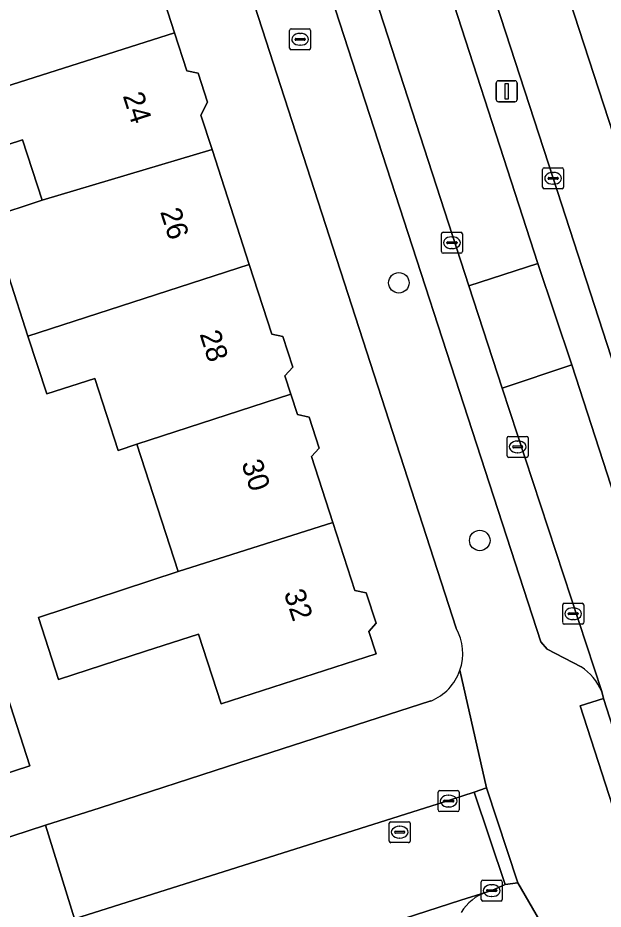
# Model space of a CAD drawing. Extents: x 158086 to 159499, y 382904 to 383981.
# Drawn here: x 159379.17 to 159407.09, y 383243.91 to 383286.44 of the extents above; entities that cross this region are included whole.
import ezdxf

# ---------------------------------------------------------------- set-up
doc = ezdxf.new("R2010")
doc.units = 0
for name, color, linetype in [('IMGEO_Berm_groen', 7, 'Continuous'), ('IMGEO_Boom', 7, 'Continuous'), ('IMGEO_Brandkraan', 7, 'Continuous'), ('IMGEO_Erf', 7, 'Continuous'), ('IMGEO_Kolk', 7, 'Continuous'), ('IMGEO_Lichtmast', 7, 'Continuous'), ('IMGEO_Muur', 7, 'Continuous'), ('IMGEO_Pand', 7, 'Continuous'), ('IMGEO_Pand_nummerreeks', 7, 'Continuous'), ('IMGEO_Parkeervlak_open', 7, 'Continuous'), ('IMGEO_Rijbaan_lokaal_gesloten', 7, 'Continuous'), ('IMGEO_Rijbaan_lokaal_open', 7, 'Continuous'), ('IMGEO_Rijbaan_regionaal_gesloten', 7, 'Continuous'), ('IMGEO_Rioolput', 7, 'Continuous'), ('IMGEO_Voetpad_open', 7, 'Continuous')]:
    doc.layers.add(name, color=color, linetype=linetype)

msp = doc.modelspace()

# ---------------------------------------------------------------- linework, layer by layer
at = {"layer": 'IMGEO_Berm_groen'}
for points in [[(159419.898, 383231.888), (159416.152, 383243.476), (159414.039, 383250), (159410.429, 383261.147), (159404.699, 383278.784), (159392.929, 383314.999), (159386.306, 383335.49), (159381.816, 383349.595), (159381.442, 383350.685), (159379.666, 383350.15)], [(159380.165, 383348.264), (159381.358, 383344.59), (159382.92, 383339.765), (159403.975, 383274.712), (159405.593, 383269.878), (159418.081, 383231.361), (159428.351, 383199.686), (159429.946, 383194.868), (159460.895, 383099.637), (159461.905, 383099.958), (159461.574, 383101.453), (159460.551, 383105.382), (159459.934, 383107.768), (159459.21, 383110.234), (159457.015, 383117.143), (159451.336, 383134.79), (159445.308, 383153.393), (159440.525, 383168.19), (159435.444, 383183.894), (159428.476, 383205.358), (159419.898, 383231.888)]]:
    msp.add_lwpolyline(points, dxfattribs=at)
at = {"layer": 'IMGEO_Boom'}
for centre in [(159397.344, 383273.797), (159401.202, 383261.501)]:
    msp.add_circle(centre, 0.489, dxfattribs=at)
at = {"layer": 'IMGEO_Brandkraan'}
for p, q in [((159392.134, 383284.991), (159392.134, 383285.843)), ((159392.209, 383285.917), (159393.061, 383285.917)), ((159392.622, 383285.697), (159392.647, 383285.697)), ((159393.135, 383285.843), (159393.135, 383284.991)), ((159392.393, 383285.411), (159392.393, 383285.423)), ((159392.831, 383285.374), (159392.433, 383285.374)), ((159392.436, 383285.46), (159392.834, 383285.46)), ((159392.877, 383285.423), (159392.877, 383285.411)), ((159393.061, 383284.917), (159392.209, 383284.917)), ((159392.645, 383285.137), (159392.62, 383285.137))]:
    msp.add_line(p, q, dxfattribs=at)
for points in [[(159392.134, 383284.991), (159392.134, 383285.843)], [(159392.209, 383285.917), (159393.061, 383285.917)], [(159393.135, 383285.843), (159393.135, 383284.991)], [(159393.061, 383284.917), (159392.209, 383284.917)]]:
    msp.add_lwpolyline(points, dxfattribs=at)
for centre, radius, start, end in [((159392.211, 383285.841), 0.0765, 91.552, 178.448), ((159392.211, 383285.841), 0.0765, 91.552, 178.448), ((159393.059, 383285.841), 0.0765, 1.552, 88.448), ((159393.059, 383285.841), 0.0765, 1.552, 88.448), ((159392.433, 383285.42), 0.0403, 85.8775, 175.7526), ((159392.43, 383285.41), 0.0366, 178.938, 274.7102), ((159392.834, 383285.417), 0.043, 264.8664, 352.4533), ((159392.838, 383285.422), 0.0386, 1.7309, 96.639), ((159392.211, 383284.993), 0.0765, 181.552, 268.448), ((159392.211, 383284.993), 0.0765, 181.552, 268.448), ((159393.059, 383284.993), 0.0765, 271.552, 358.448), ((159393.059, 383284.993), 0.0765, 271.552, 358.448)]:
    msp.add_arc(centre, radius, start, end, dxfattribs=at)
for centre, major_axis, ratio, start_param, end_param in [((159392.621, 383285.417), (-0.387, 0.002), 0.722429, 4.712389, 7.853982), ((159392.646, 383285.417), (-0.39, 0.002), 0.717154, 1.570796, 4.712389)]:
    msp.add_ellipse(centre, major_axis=major_axis, ratio=ratio, start_param=start_param, end_param=end_param, dxfattribs=at)
at = {"layer": 'IMGEO_Erf'}
for points in [[(159400.081, 383257.316), (159370.695, 383348.093)], [(159385.831, 383288.257), (159386.65, 383285.728), (159387.237, 383283.913), (159387.769, 383283.8), (159388.219, 383282.41), (159387.905, 383281.795), (159388.436, 383280.154), (159390.21, 383274.675), (159391.288, 383271.345), (159391.81, 383271.233), (159392.283, 383269.77), (159391.913, 383269.36), (159392.199, 383268.475), (159392.513, 383267.506), (159393.06, 383267.389), (159393.542, 383265.903), (159393.18, 383265.502), (159394.196, 383262.365), (159395.246, 383259.121), (159395.79, 383259.005), (159396.261, 383257.55), (159395.909, 383257.16), (159396.254, 383256.093), (159388.862, 383253.701), (159387.784, 383257.031), (159385.256, 383256.213), (159381.114, 383254.873), (159380.16, 383257.822), (159386.816, 383260.022), (159384.853, 383266.089), (159383.95, 383265.797), (159382.837, 383269.237), (159380.551, 383268.495), (159379.654, 383271.257), (159377.815, 383276.921), (159380.329, 383277.737), (159379.391, 383280.626), (159375.812, 383279.464)], [(159377.731, 383256.972), (159379.738, 383250.74), (159377.43, 383250)], [(159377.312, 383246.881), (159380.495, 383247.909), (159383.092, 383248.747), (159389.766, 383250.902), (159398.869, 383253.841)]]:
    msp.add_lwpolyline(points, dxfattribs=at)
for centre, radius, start, end in [((159397.927, 383256.117), 2.465, 340.7934, 29.1018), ((159397.932, 383256.116), 2.461, 292.3949, 340.7796)]:
    msp.add_arc(centre, radius, start, end, dxfattribs=at)
at = {"layer": 'IMGEO_Kolk'}
for p, q in [((159404.276, 383279.284), (159405.128, 383279.284)), ((159404.201, 383278.358), (159404.201, 383279.21)), ((159404.503, 383278.827), (159404.901, 383278.827)), ((159404.689, 383279.064), (159404.714, 383279.064)), ((159405.202, 383279.21), (159405.202, 383278.358)), ((159404.46, 383278.778), (159404.46, 383278.79)), ((159404.898, 383278.741), (159404.5, 383278.741)), ((159404.712, 383278.504), (159404.687, 383278.504)), ((159404.944, 383278.79), (159404.944, 383278.778)), ((159405.128, 383278.284), (159404.276, 383278.284)), ((159399.375, 383275.284), (159399.375, 383276.136)), ((159399.45, 383276.21), (159400.302, 383276.21)), ((159399.863, 383275.99), (159399.888, 383275.99)), ((159400.376, 383276.136), (159400.376, 383275.284)), ((159399.634, 383275.704), (159399.634, 383275.716)), ((159400.072, 383275.667), (159399.674, 383275.667)), ((159399.677, 383275.753), (159400.075, 383275.753)), ((159399.886, 383275.43), (159399.861, 383275.43)), ((159400.118, 383275.716), (159400.118, 383275.704)), ((159400.302, 383275.21), (159399.45, 383275.21)), ((159402.51, 383265.542), (159402.51, 383266.394)), ((159402.585, 383266.468), (159403.437, 383266.468)), ((159402.998, 383266.248), (159403.023, 383266.248)), ((159403.511, 383266.394), (159403.511, 383265.542)), ((159402.769, 383265.962), (159402.769, 383265.974)), ((159403.207, 383265.925), (159402.809, 383265.925)), ((159402.812, 383266.011), (159403.21, 383266.011)), ((159403.021, 383265.688), (159402.996, 383265.688)), ((159403.253, 383265.974), (159403.253, 383265.962)), ((159403.437, 383265.468), (159402.585, 383265.468)), ((159405.158, 383257.579), (159405.158, 383258.431)), ((159405.233, 383258.505), (159406.085, 383258.505)), ((159406.159, 383258.431), (159406.159, 383257.579)), ((159405.417, 383257.999), (159405.417, 383258.011)), ((159405.46, 383258.048), (159405.858, 383258.048)), ((159405.646, 383258.285), (159405.671, 383258.285)), ((159405.901, 383258.011), (159405.901, 383257.999)), ((159405.855, 383257.962), (159405.457, 383257.962)), ((159405.669, 383257.725), (159405.644, 383257.725)), ((159406.085, 383257.505), (159405.233, 383257.505)), ((159399.219, 383248.64), (159399.219, 383249.492)), ((159399.294, 383249.566), (159400.146, 383249.566)), ((159400.22, 383249.492), (159400.22, 383248.64)), ((159399.478, 383249.06), (159399.478, 383249.072)), ((159399.521, 383249.109), (159399.919, 383249.109)), ((159399.707, 383249.346), (159399.732, 383249.346)), ((159399.962, 383249.072), (159399.962, 383249.06)), ((159399.916, 383249.023), (159399.518, 383249.023)), ((159399.73, 383248.786), (159399.705, 383248.786)), ((159400.146, 383248.566), (159399.294, 383248.566)), ((159401.273, 383244.366), (159401.273, 383245.218)), ((159401.348, 383245.292), (159402.2, 383245.292)), ((159402.274, 383245.218), (159402.274, 383244.366)), ((159401.532, 383244.786), (159401.532, 383244.798)), ((159401.575, 383244.835), (159401.973, 383244.835)), ((159401.761, 383245.072), (159401.786, 383245.072)), ((159402.016, 383244.798), (159402.016, 383244.786)), ((159401.97, 383244.749), (159401.572, 383244.749)), ((159401.784, 383244.512), (159401.759, 383244.512)), ((159402.2, 383244.292), (159401.348, 383244.292))]:
    msp.add_line(p, q, dxfattribs=at)
for points in [[(159404.276, 383279.284), (159405.128, 383279.284)], [(159404.201, 383278.358), (159404.201, 383279.21)], [(159405.202, 383279.21), (159405.202, 383278.358)], [(159405.128, 383278.284), (159404.276, 383278.284)], [(159399.375, 383275.284), (159399.375, 383276.136)], [(159399.45, 383276.21), (159400.302, 383276.21)], [(159400.376, 383276.136), (159400.376, 383275.284)], [(159400.302, 383275.21), (159399.45, 383275.21)], [(159402.51, 383265.542), (159402.51, 383266.394)], [(159402.585, 383266.468), (159403.437, 383266.468)], [(159403.511, 383266.394), (159403.511, 383265.542)], [(159403.437, 383265.468), (159402.585, 383265.468)], [(159405.158, 383257.579), (159405.158, 383258.431)], [(159405.233, 383258.505), (159406.085, 383258.505)], [(159406.159, 383258.431), (159406.159, 383257.579)], [(159406.085, 383257.505), (159405.233, 383257.505)], [(159399.219, 383248.64), (159399.219, 383249.492)], [(159399.294, 383249.566), (159400.146, 383249.566)], [(159400.22, 383249.492), (159400.22, 383248.64)], [(159400.146, 383248.566), (159399.294, 383248.566)], [(159401.273, 383244.366), (159401.273, 383245.218)], [(159401.348, 383245.292), (159402.2, 383245.292)], [(159402.274, 383245.218), (159402.274, 383244.366)], [(159402.2, 383244.292), (159401.348, 383244.292)]]:
    msp.add_lwpolyline(points, dxfattribs=at)
for centre, radius, start, end in [((159404.278, 383279.208), 0.0765, 91.552, 178.448), ((159404.278, 383279.208), 0.0765, 91.552, 178.448), ((159405.126, 383279.208), 0.0765, 1.552, 88.448), ((159405.126, 383279.208), 0.0765, 1.552, 88.448), ((159404.5, 383278.787), 0.0403, 85.8775, 175.7526), ((159404.905, 383278.789), 0.0386, 1.7309, 96.639), ((159404.497, 383278.777), 0.0366, 178.938, 274.7102), ((159404.901, 383278.784), 0.043, 264.8664, 352.4533), ((159404.278, 383278.36), 0.0765, 181.552, 268.448), ((159404.278, 383278.36), 0.0765, 181.552, 268.448), ((159405.126, 383278.36), 0.0765, 271.552, 358.448), ((159405.126, 383278.36), 0.0765, 271.552, 358.448), ((159399.452, 383276.134), 0.0765, 91.552, 178.448), ((159399.452, 383276.134), 0.0765, 91.552, 178.448), ((159400.3, 383276.134), 0.0765, 1.552, 88.448), ((159400.3, 383276.134), 0.0765, 1.552, 88.448), ((159399.674, 383275.713), 0.0403, 85.8775, 175.7526), ((159399.671, 383275.703), 0.0366, 178.938, 274.7102), ((159400.075, 383275.71), 0.043, 264.8664, 352.4533), ((159400.079, 383275.715), 0.0386, 1.7309, 96.639), ((159399.452, 383275.286), 0.0765, 181.552, 268.448), ((159399.452, 383275.286), 0.0765, 181.552, 268.448), ((159400.3, 383275.286), 0.0765, 271.552, 358.448), ((159400.3, 383275.286), 0.0765, 271.552, 358.448), ((159402.587, 383266.392), 0.0765, 91.552, 178.448), ((159402.587, 383266.392), 0.0765, 91.552, 178.448), ((159403.435, 383266.392), 0.0765, 1.552, 88.448), ((159403.435, 383266.392), 0.0765, 1.552, 88.448), ((159402.809, 383265.971), 0.0403, 85.8775, 175.7526), ((159402.806, 383265.961), 0.0366, 178.938, 274.7102), ((159403.21, 383265.968), 0.043, 264.8664, 352.4533), ((159403.214, 383265.973), 0.0386, 1.7309, 96.639), ((159402.587, 383265.544), 0.0765, 181.552, 268.448), ((159402.587, 383265.544), 0.0765, 181.552, 268.448), ((159403.435, 383265.544), 0.0765, 271.552, 358.448), ((159403.435, 383265.544), 0.0765, 271.552, 358.448), ((159405.235, 383258.429), 0.0765, 91.552, 178.448), ((159405.235, 383258.429), 0.0765, 91.552, 178.448), ((159406.083, 383258.429), 0.0765, 1.552, 88.448), ((159406.083, 383258.429), 0.0765, 1.552, 88.448), ((159405.457, 383258.008), 0.0403, 85.8775, 175.7526), ((159405.454, 383257.998), 0.0366, 178.938, 274.7102), ((159405.858, 383258.005), 0.043, 264.8664, 352.4533), ((159405.862, 383258.01), 0.0386, 1.7309, 96.639), ((159405.235, 383257.581), 0.0765, 181.552, 268.448), ((159405.235, 383257.581), 0.0765, 181.552, 268.448), ((159406.083, 383257.581), 0.0765, 271.552, 358.448), ((159406.083, 383257.581), 0.0765, 271.552, 358.448), ((159399.296, 383249.49), 0.0765, 91.552, 178.448), ((159399.296, 383249.49), 0.0765, 91.552, 178.448), ((159400.144, 383249.49), 0.0765, 1.552, 88.448), ((159400.144, 383249.49), 0.0765, 1.552, 88.448), ((159399.518, 383249.069), 0.0403, 85.8775, 175.7526), ((159399.515, 383249.059), 0.0366, 178.938, 274.7102), ((159399.919, 383249.066), 0.043, 264.8664, 352.4533), ((159399.923, 383249.071), 0.0386, 1.7309, 96.639), ((159399.296, 383248.642), 0.0765, 181.552, 268.448), ((159399.296, 383248.642), 0.0765, 181.552, 268.448), ((159400.144, 383248.642), 0.0765, 271.552, 358.448), ((159400.144, 383248.642), 0.0765, 271.552, 358.448), ((159401.35, 383245.216), 0.0765, 91.552, 178.448), ((159401.35, 383245.216), 0.0765, 91.552, 178.448), ((159402.198, 383245.216), 0.0765, 1.552, 88.448), ((159402.198, 383245.216), 0.0765, 1.552, 88.448), ((159401.572, 383244.795), 0.0403, 85.8775, 175.7526), ((159401.977, 383244.797), 0.0386, 1.7309, 96.639), ((159401.35, 383244.368), 0.0765, 181.552, 268.448), ((159401.35, 383244.368), 0.0765, 181.552, 268.448), ((159401.569, 383244.785), 0.0366, 178.938, 274.7102), ((159401.973, 383244.792), 0.043, 264.8664, 352.4533), ((159402.198, 383244.368), 0.0765, 271.552, 358.448), ((159402.198, 383244.368), 0.0765, 271.552, 358.448)]:
    msp.add_arc(centre, radius, start, end, dxfattribs=at)
for centre, major_axis, ratio, start_param, end_param in [((159404.688, 383278.784), (-0.387, 0.002), 0.722429, 4.712389, 7.853982), ((159404.713, 383278.784), (-0.39, 0.002), 0.717154, 1.570796, 4.712389), ((159399.862, 383275.71), (-0.387, 0.002), 0.722429, 4.712389, 7.853982), ((159399.887, 383275.71), (-0.39, 0.002), 0.717154, 1.570796, 4.712389), ((159402.997, 383265.968), (-0.387, 0.002), 0.722429, 4.712389, 7.853982), ((159403.022, 383265.968), (-0.39, 0.002), 0.717154, 1.570796, 4.712389), ((159405.645, 383258.005), (-0.387, 0.002), 0.722429, 4.712389, 7.853982), ((159405.67, 383258.005), (-0.39, 0.002), 0.717154, 1.570796, 4.712389), ((159399.706, 383249.066), (-0.387, 0.002), 0.722429, 4.712389, 7.853982), ((159399.731, 383249.066), (-0.39, 0.002), 0.717154, 1.570796, 4.712389), ((159401.76, 383244.792), (-0.387, 0.002), 0.722429, 4.712389, 7.853982), ((159401.785, 383244.792), (-0.39, 0.002), 0.717154, 1.570796, 4.712389)]:
    msp.add_ellipse(centre, major_axis=major_axis, ratio=ratio, start_param=start_param, end_param=end_param, dxfattribs=at)
at = {"layer": 'IMGEO_Lichtmast'}
for p, q in [((159401.992, 383282.539), (159401.992, 383283.339)), ((159401.992, 383283.339), (159401.992, 383282.539)), ((159402.092, 383283.439), (159402.882, 383283.439)), ((159402.882, 383283.439), (159402.092, 383283.439)), ((159402.982, 383283.339), (159402.982, 383282.539)), ((159402.982, 383282.539), (159402.982, 383283.339)), ((159402.882, 383282.439), (159402.092, 383282.439)), ((159402.092, 383282.439), (159402.882, 383282.439))]:
    msp.add_line(p, q, dxfattribs=at)
msp.add_lwpolyline([(159402.412, 383283.314), (159402.562, 383283.314), (159402.562, 383282.564), (159402.412, 383282.564), (159402.412, 383283.314)], dxfattribs=at)
for centre, start, end in [((159402.092, 383283.339), 90, 180), ((159402.092, 383283.339), 90, 180), ((159402.882, 383283.339), 0, 90), ((159402.882, 383283.339), 360, 90), ((159402.092, 383282.539), 180, 270), ((159402.092, 383282.539), 180, 270), ((159402.882, 383282.539), 270, 0), ((159402.882, 383282.539), 270, 0)]:
    msp.add_arc(centre, 0.1, start, end, dxfattribs=at)
at = {"layer": 'IMGEO_Muur'}
msp.add_lwpolyline([(159383.092, 383248.747), (159389.766, 383250.902)], dxfattribs=at)
at = {"layer": 'IMGEO_Pand'}
for points in [[(159384.81, 383291.364), (159376.751, 383288.757), (159377.675, 383285.914), (159374.095, 383284.751), (159371.351, 383283.86), (159372.233, 383281.148), (159374.982, 383282.021), (159386.65, 383285.728), (159385.831, 383288.257), (159386.145, 383288.87), (159385.713, 383290.205), (159385.146, 383290.326)], [(159386.65, 383285.728), (159374.982, 383282.021), (159375.812, 383279.464), (159379.391, 383280.626), (159380.329, 383277.737), (159388.436, 383280.154), (159387.905, 383281.795), (159388.219, 383282.41), (159387.769, 383283.8), (159387.237, 383283.913)], [(159390.21, 383274.675), (159388.436, 383280.154), (159380.329, 383277.737), (159377.815, 383276.921), (159379.654, 383271.257)], [(159384.853, 383266.089), (159392.199, 383268.475), (159391.913, 383269.36), (159392.283, 383269.77), (159391.81, 383271.233), (159391.288, 383271.345), (159390.21, 383274.675), (159379.654, 383271.257), (159380.551, 383268.495), (159382.837, 383269.237), (159383.95, 383265.797)], [(159386.816, 383260.022), (159394.196, 383262.365), (159393.18, 383265.502), (159393.542, 383265.903), (159393.06, 383267.389), (159392.513, 383267.506), (159392.199, 383268.475), (159384.853, 383266.089)], [(159386.816, 383260.022), (159380.16, 383257.822), (159381.114, 383254.873), (159385.256, 383256.213), (159387.784, 383257.031), (159388.862, 383253.701), (159396.254, 383256.093), (159395.909, 383257.16), (159396.261, 383257.55), (159395.79, 383259.005), (159395.246, 383259.121), (159394.196, 383262.365)], [(159376.363, 383249.658), (159377.43, 383250), (159379.738, 383250.74), (159377.731, 383256.972), (159374.358, 383255.886), (159376.253, 383250)]]:
    msp.add_lwpolyline(points, close=True, dxfattribs=at)
at = {"layer": 'IMGEO_Parkeervlak_open'}
for points in [[(159376.74, 383340.941), (159404.11, 383256.662)], [(159400.674, 383273.645), (159379.602, 383338.672)], [(159402.272, 383268.77), (159400.674, 383273.645)], [(159407.021, 383254.301), (159402.272, 383268.77)], [(159404.11, 383256.662), (159404.419, 383256.32)], [(159404.419, 383256.32), (159406.033, 383255.464)], [(159401.524, 383244.711), (159400.293, 383244.338), (159377.486, 383236.953), (159361.476, 383231.736), (159361.982, 383230.215), (159399.304, 383242.351)]]:
    msp.add_lwpolyline(points, dxfattribs=at)
for centre, radius, start, end in [((159404.647, 383253.285), 2.582, 23.1625, 57.5351), ((159402.193, 383242.629), 2.187, 107.8272, 149.1094)]:
    msp.add_arc(centre, radius, start, end, dxfattribs=at)
at = {"layer": 'IMGEO_Rijbaan_lokaal_gesloten'}
for points in [[(159400.674, 383273.645), (159403.975, 383274.712), (159382.92, 383339.765), (159379.602, 383338.672)], [(159400.674, 383273.645), (159402.272, 383268.77), (159405.593, 383269.878), (159403.975, 383274.712)], [(159407.021, 383254.301), (159407.102, 383253.955), (159409.991, 383244.972), (159410.098, 383244.572), (159424.991, 383198.672), (159428.351, 383199.686), (159418.081, 383231.361), (159405.593, 383269.878), (159402.272, 383268.77)]]:
    msp.add_lwpolyline(points, close=True, dxfattribs=at)
at = {"layer": 'IMGEO_Rijbaan_lokaal_open'}
for points in [[(159361.476, 383231.736), (159377.486, 383236.953), (159400.293, 383244.338), (159401.524, 383244.711), (159401.774, 383244.792), (159402.409, 383245.088), (159400.934, 383249.484), (159399.214, 383248.928), (159381.874, 383243.445), (159378.69, 383242.421), (159359.937, 383236.363)], [(159402.409, 383245.088), (159403.017, 383245.163), (159401.519, 383249.696), (159400.934, 383249.484)]]:
    msp.add_lwpolyline(points, close=True, dxfattribs=at)
at = {"layer": 'IMGEO_Rijbaan_regionaal_gesloten'}
for points in [[(159452.968, 383146.401), (159440.169, 383186.271), (159419.119, 383251.193), (159378.284, 383377.139), (159376.832, 383376.023), (159379.338, 383368.234), (159387.737, 383342.028), (159398.934, 383307.419), (159408.982, 383276.561), (159416.981, 383251.605), (159423.176, 383232.84), (159427.729, 383219.048), (159433.529, 383200.993), (159434.964, 383196.53), (159439.928, 383181.088), (159441.197, 383177.182), (159447.226, 383158.633)], [(159392.929, 383314.999), (159404.699, 383278.784), (159410.429, 383261.147), (159414.039, 383250), (159416.152, 383243.476), (159419.898, 383231.888), (159428.476, 383205.358), (159435.444, 383183.894), (159440.525, 383168.19)], [(159447.226, 383158.633), (159441.197, 383177.182), (159439.928, 383181.088), (159434.964, 383196.53), (159433.529, 383200.993), (159427.729, 383219.048), (159423.176, 383232.84), (159416.981, 383251.605), (159408.982, 383276.561), (159398.934, 383307.419)]]:
    msp.add_lwpolyline(points, dxfattribs=at)
at = {"layer": 'IMGEO_Rioolput'}
for p, q in [((159396.883, 383247.155), (159396.883, 383248.007)), ((159396.958, 383248.081), (159397.81, 383248.081)), ((159397.371, 383247.861), (159397.396, 383247.861)), ((159397.884, 383248.007), (159397.884, 383247.155)), ((159397.142, 383247.575), (159397.142, 383247.587)), ((159397.58, 383247.538), (159397.182, 383247.538)), ((159397.185, 383247.624), (159397.583, 383247.624)), ((159397.626, 383247.587), (159397.626, 383247.575)), ((159397.81, 383247.081), (159396.958, 383247.081)), ((159397.394, 383247.301), (159397.369, 383247.301))]:
    msp.add_line(p, q, dxfattribs=at)
for points in [[(159396.883, 383247.155), (159396.883, 383248.007)], [(159396.958, 383248.081), (159397.81, 383248.081)], [(159397.884, 383248.007), (159397.884, 383247.155)], [(159397.81, 383247.081), (159396.958, 383247.081)]]:
    msp.add_lwpolyline(points, dxfattribs=at)
for centre, radius, start, end in [((159396.96, 383248.005), 0.0765, 91.552, 178.448), ((159396.96, 383248.005), 0.0765, 91.552, 178.448), ((159397.808, 383248.005), 0.0765, 1.552, 88.448), ((159397.808, 383248.005), 0.0765, 1.552, 88.448), ((159397.182, 383247.584), 0.0403, 85.8775, 175.7526), ((159397.179, 383247.574), 0.0366, 178.938, 274.7102), ((159397.583, 383247.581), 0.043, 264.8664, 352.4533), ((159397.587, 383247.586), 0.0386, 1.7309, 96.639), ((159396.96, 383247.157), 0.0765, 181.552, 268.448), ((159396.96, 383247.157), 0.0765, 181.552, 268.448), ((159397.808, 383247.157), 0.0765, 271.552, 358.448), ((159397.808, 383247.157), 0.0765, 271.552, 358.448)]:
    msp.add_arc(centre, radius, start, end, dxfattribs=at)
for centre, major_axis, ratio, start_param, end_param in [((159397.37, 383247.581), (-0.387, 0.002), 0.722429, 4.712389, 7.853982), ((159397.395, 383247.581), (-0.39, 0.002), 0.717154, 1.570796, 4.712389)]:
    msp.add_ellipse(centre, major_axis=major_axis, ratio=ratio, start_param=start_param, end_param=end_param, dxfattribs=at)
at = {"layer": 'IMGEO_Voetpad_open'}
for points in [[(159366.534, 383360.948), (159370.26, 383349.438), (159370.695, 383348.093), (159400.081, 383257.316)], [(159406.033, 383255.464), (159404.419, 383256.32), (159404.11, 383256.662), (159376.74, 383340.941)], [(159400.934, 383249.484), (159401.519, 383249.696), (159400.255, 383255.306)], [(159400.255, 383255.306), (159401.519, 383249.696), (159403.017, 383245.163), (159405.402, 383241.039), (159407.815, 383233.589), (159407.999, 383233.02), (159409.555, 383228.213), (159409.746, 383227.624), (159416.642, 383206.335), (159416.671, 383206.244), (159423.447, 383185.333), (159424.144, 383182.843), (159435.529, 383148.075), (159433.619, 383145.362), (159433.863, 383142.915), (159440.375, 383147.805), (159441.471, 383148.155), (159441.376, 383148.446)], [(159410.098, 383244.572), (159409.991, 383244.972), (159408.913, 383244.562), (159405.992, 383253.608), (159407.102, 383253.955), (159407.021, 383254.301)], [(159398.869, 383253.841), (159389.766, 383250.902), (159383.092, 383248.747), (159380.495, 383247.909), (159381.874, 383243.445), (159399.214, 383248.928), (159400.934, 383249.484)], [(159345.843, 383226.974), (159344.261, 383226.346), (159339.441, 383224.546), (159338.328, 383223.175), (159337.167, 383221.109), (159336.924, 383220.085), (159337.239, 383219.945), (159340.202, 383222.223), (159342.532, 383222.987), (159348.1, 383224.784), (159402.216, 383242.251), (159405.402, 383241.039), (159403.017, 383245.163)], [(159403.017, 383245.163), (159402.409, 383245.088), (159401.774, 383244.792), (159401.524, 383244.711)]]:
    msp.add_lwpolyline(points, dxfattribs=at)
for points in [[(159407.102, 383253.955), (159405.992, 383253.608), (159408.913, 383244.562), (159409.991, 383244.972)], [(159380.495, 383247.909), (159377.312, 383246.881), (159377.944, 383244.839), (159378.69, 383242.421), (159381.874, 383243.445)]]:
    msp.add_lwpolyline(points, close=True, dxfattribs=at)
for centre, radius, start, end in [((159397.927, 383256.117), 2.465, 340.7934, 29.1018), ((159404.647, 383253.285), 2.582, 23.1625, 57.5351), ((159397.932, 383256.116), 2.461, 292.3949, 340.7796), ((159402.193, 383242.629), 2.187, 107.8272, 149.1094)]:
    msp.add_arc(centre, radius, start, end, dxfattribs=at)

# ---------------------------------------------------------------- texts
at = {"layer": 'IMGEO_Pand_nummerreeks'}
for s, rotation, p in [('24', 287.7728, (159384.167, 383282.726)), ('26', 287.9384, (159385.948, 383277.191)), ('28', 287.7902, (159387.829, 383271.356)), ('30', 288.0933, (159389.824, 383265.184)), ('32', 288.1686, (159391.849, 383258.995))]:
    msp.add_text(s, height=1, rotation=rotation, dxfattribs=at).set_placement(p)

doc.saveas('drawing.dxf')
